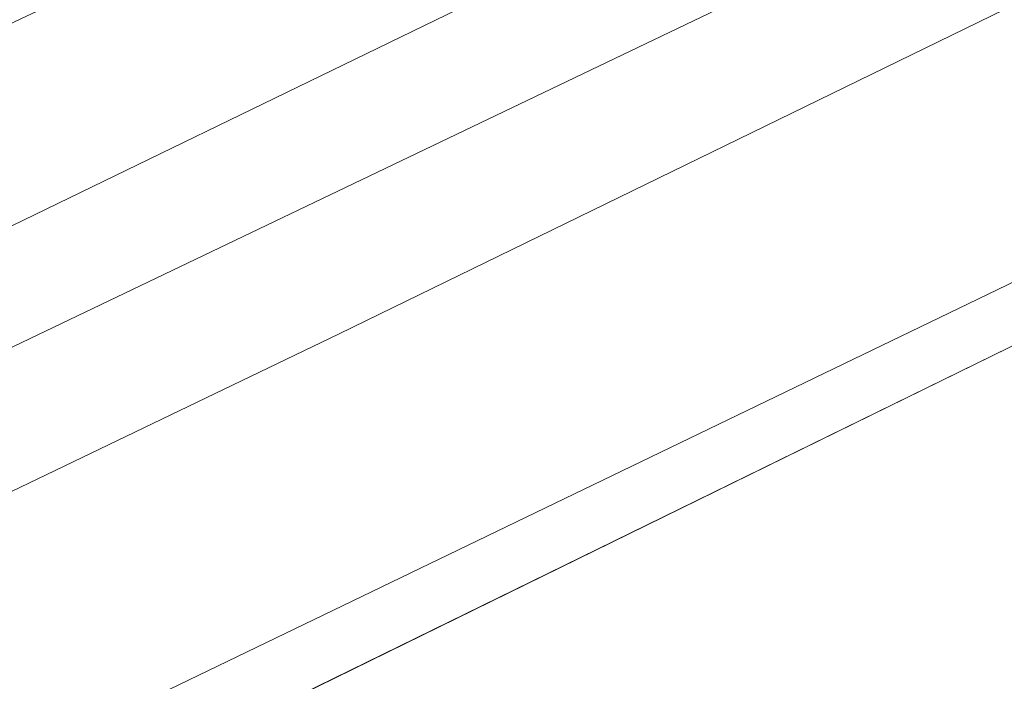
# Model space of a CAD drawing. Header units: metres. Extents: x 163628 to 167676, y 402708 to 405373.
# Tile 841 of 1056: x 166436.33 to 166445.9, y 404380.43 to 404386.86. Entities that reach past the tile are written whole.
import ezdxf

# ---------------------------------------------------------------- set-up
doc = ezdxf.new("R2010")
doc.units = ezdxf.units.M
for name, color, linetype, lineweight in [('X-CA190022.004-UO-BGT_Ondergrond$0$GE_479_BTDGroenvoorziening_grasenkruida_GEM', 253, 'Continuous', 9), ('X-CA190022.004-UO-BGT_Ondergrond$0$GE_504_WTDWaterloop_sloot_Vlak_GEM', 253, 'Continuous', 9), ('X-CA190022.004-UO-BGT_Ondergrond$0$GE_541_OWTOever_slootkant_Vlak_GEM', 253, 'Continuous', 9), ('X-CA190022.004-UO-KAD_Percelen$0$B-WE-KG-GRENS_PERCEEL-GV', 150, 'Continuous', 9)]:
    doc.layers.add(name, color=color, linetype=linetype, lineweight=lineweight)

msp = doc.modelspace()

# ---------------------------------------------------------------- linework, layer by layer
at = {"layer": 'X-CA190022.004-UO-BGT_Ondergrond$0$GE_479_BTDGroenvoorziening_grasenkruida_GEM', "flags": 128}
msp.add_lwpolyline([(166336.177, 404338.347), (166362.282, 404350.81), (166382.869, 404360.584), (166402.268, 404370.292), (166431.523, 404384.588), (166454.942, 404395.665), (166474.552, 404405.1), (166493.316, 404414.196), (166508.664, 404421.261), (166516.137, 404424.067), (166517.818, 404424.526), (166518.436, 404424.629), (166518.914, 404424.318), (166519.302, 404423.699), (166519.584, 404423.052), (166519.805, 404422.274), (166519.854, 404421.567), (166519.784, 404420.961), (166519.601, 404420.495), (166518.805, 404419.445), (166245.53, 404287.59)], dxfattribs=at)
at = {"layer": 'X-CA190022.004-UO-BGT_Ondergrond$0$GE_504_WTDWaterloop_sloot_Vlak_GEM', "flags": 128}
msp.add_lwpolyline([(166407.05, 404371.045), (166428.029, 404380.867), (166445.596, 404389.392), (166462.548, 404397.491), (166477.241, 404404.696), (166494.1, 404412.446), (166511.445, 404420.645), (166517.603, 404423.205), (166517.96, 404423.222), (166518.342, 404422.847), (166518.525, 404422.287), (166518.599, 404421.927), (166518.476, 404421.395), (166499.287, 404412.353), (166479.949, 404403.194), (166461.055, 404394.342), (166439.438, 404383.807), (166417.612, 404373.31), (166397.017, 404363.305)], dxfattribs=at)
at = {"layer": 'X-CA190022.004-UO-BGT_Ondergrond$0$GE_541_OWTOever_slootkant_Vlak_GEM', "flags": 128}
for points in [[(166376.281, 404355.048), (166397.135, 404365.924), (166407.05, 404371.045), (166428.029, 404380.867), (166445.596, 404389.392), (166462.548, 404397.491), (166477.241, 404404.696), (166494.1, 404412.446), (166511.445, 404420.645), (166517.603, 404423.205), (166517.96, 404423.222), (166518.342, 404422.847), (166518.525, 404422.287), (166518.599, 404421.927), (166518.476, 404421.395), (166499.287, 404412.353), (166479.949, 404403.194), (166461.055, 404394.342), (166439.438, 404383.807), (166417.612, 404373.31), (166397.017, 404363.305), (166369.729, 404350.197), (166358.292, 404344.75), (166346.657, 404338.999)], [(166518.805, 404419.445), (166245.53, 404287.59)]]:
    msp.add_lwpolyline(points, dxfattribs=at)
at = {"layer": 'X-CA190022.004-UO-KAD_Percelen$0$B-WE-KG-GRENS_PERCEEL-GV', "flags": 128}
for points in [[(166570.024, 404452.16), (166566.281, 404450.347), (166557.729, 404446.204), (166519.676, 404428.189), (166495.615, 404416.798), (166462.856, 404400.844), (166403.983, 404372.633), (166405.703, 404369.055), (166477.921, 404403.62), (166584.681, 404454.717), (166581.36, 404457.652)], [(166064, 404184.434), (166120.562, 404211.599), (166428.678, 404359.619), (166478.69, 404384.132), (166472.555, 404396.716), (166422.576, 404372.219), (166114.498, 404224.219), (166065.042, 404200.465), (166064, 404193)]]:
    msp.add_lwpolyline(points, close=True, dxfattribs=at)
for points in [[(166343.677, 404313.069), (166389.169, 404334.739), (166420.289, 404349.63), (166462.989, 404369.962), (166488.281, 404382.107), (166477.921, 404403.62), (166405.703, 404369.055), (166095.059, 404220.376)], [(166114.498, 404224.219), (166422.576, 404372.219), (166472.555, 404396.716), (166478.69, 404384.132), (166428.678, 404359.619), (166120.562, 404211.599)]]:
    msp.add_lwpolyline(points, dxfattribs=at)

doc.saveas('drawing.dxf')
